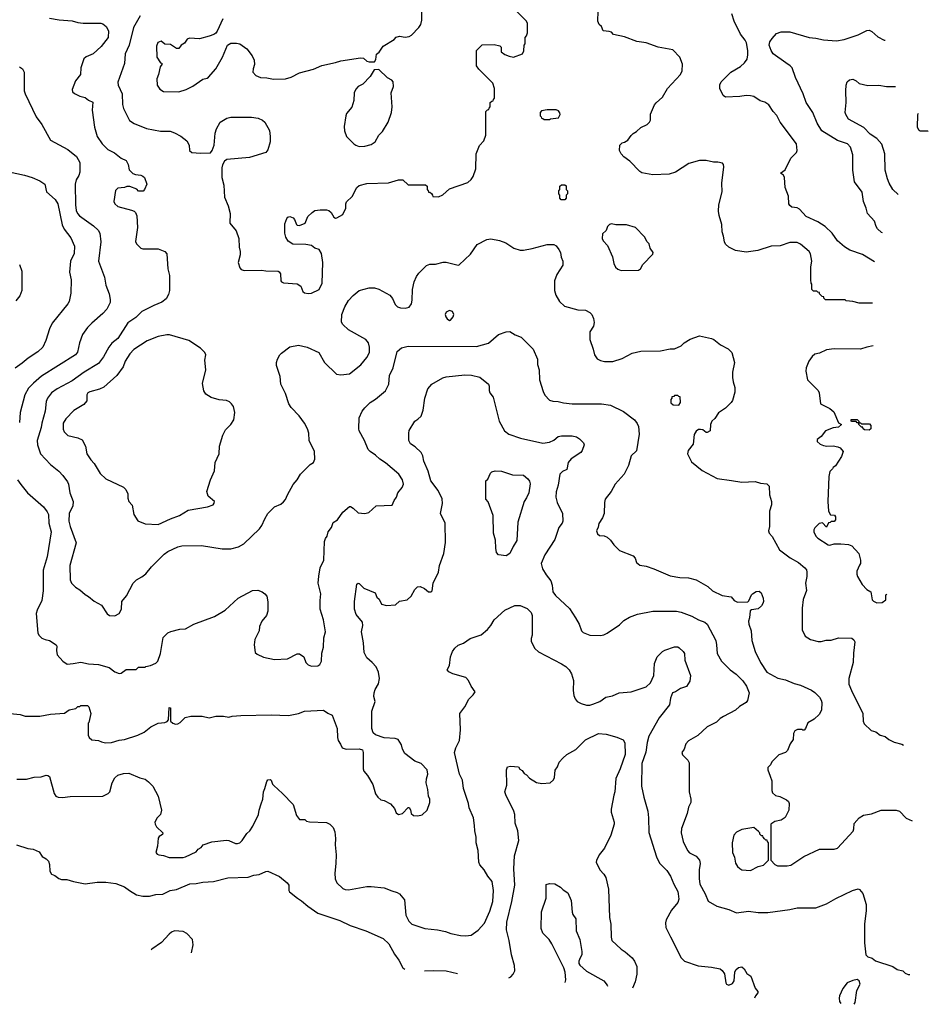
# Model space of a CAD drawing. Extents: x 997028 to 1115134, y 536408 to 618974.
# Tile 421 of 473: x 1104801 to 1113160, y 536408 to 545468. Entities that reach past the tile are written whole.
import ezdxf

# ---------------------------------------------------------------- set-up
doc = ezdxf.new("R2010")
doc.units = 0

msp = doc.modelspace()

# ---------------------------------------------------------------- linework, layer by layer
at = {"layer": '0CON10XD'}
for points in [[(1106265, 544803.8), (1106332.5, 544825), (1106395, 544858), (1106485, 544920), (1106525, 544930), (1106539.5, 544940.5), (1106606.2, 545015), (1106667.1, 545125), (1106713.3, 545235), (1106745, 545252), (1106795, 545252.9), (1106825, 545245.6), (1106891.1, 545201.1), (1106939.2, 545135), (1106956.9, 545095), (1106960, 545055), (1106948, 545015), (1106946.7, 544985), (1106973.3, 544955), (1107015, 544937.5), (1107075, 544932.9), (1107135, 544920), (1107245, 544922.9), (1107299.5, 544940.5), (1107375, 544978.6), (1107505, 545012.5), (1107581.7, 545048.3), (1107707.5, 545075), (1107755, 545090), (1107935, 545118), (1107965, 545113.3), (1107995, 545087.5), (1108015, 545080), (1108065, 545080), (1108077, 545103), (1108085, 545150), (1108109.3, 545170.7), (1108144.2, 545225.8), (1108245, 545286.7), (1108265, 545306.7), (1108295, 545316.2), (1108346.1, 545306.1), (1108385, 545313.8), (1108405, 545326.7), (1108473.3, 545395), (1108491.2, 545425), (1108500, 545465), (1108500, 545625)], [(1105910, 545505), (1105849.5, 545395), (1105809.1, 545235), (1105772.5, 545155), (1105766.5, 545065), (1105704.2, 544894.2), (1105708, 544865), (1105744.2, 544785), (1105747.3, 544687.3), (1105755, 544652.5), (1105812.1, 544542.1), (1105855, 544512), (1105967, 544467), (1106095, 544442.5), (1106185, 544442), (1106225, 544428), (1106285, 544397.5), (1106340, 544355), (1106358.8, 544315), (1106362.5, 544265), (1106385, 544247.5), (1106465, 544238.8), (1106555, 544243.3), (1106573.3, 544265), (1106591.2, 544315), (1106598, 544425), (1106612, 544465), (1106645.6, 544524.4), (1106707.2, 544562.8), (1106745, 544570), (1106935, 544570.5), (1106995, 544561.9), (1107034.4, 544544.4), (1107055.7, 544525.7), (1107098.8, 544448.8), (1107106.9, 544395), (1107104.4, 544345), (1107085, 544270), (1107065, 544246), (1106915, 544201.2), (1106707.3, 544182.7), (1106684.1, 544165.9), (1106665.9, 544134.1), (1106660, 544105), (1106660, 544015), (1106680, 543945), (1106684, 543835), (1106718.8, 543755), (1106738.8, 543685), (1106733.8, 543595), (1106793.3, 543525), (1106815.8, 543455.8), (1106820, 543375), (1106828.8, 543335), (1106830, 543305), (1106811.2, 543235), (1106826.1, 543186.1), (1106839.3, 543169.3), (1106865, 543160), (1107025, 543163.3), (1107065, 543156.7), (1107180, 543155), (1107189.3, 543149.3), (1107199.3, 543129.3), (1107202.5, 543065), (1107210, 543055), (1107227, 543047), (1107355, 543037.5), (1107386.7, 543015), (1107406.4, 542966.4), (1107422.5, 542955), (1107455, 542949.2)], [(1107455, 542949.2), (1107485, 542952.5), (1107555, 542986.2), (1107584.3, 543045), (1107591.2, 543235), (1107577.3, 543317.3), (1107555, 543353.3), (1107516.4, 543366.4), (1107485, 543390), (1107435, 543400), (1107315, 543403.3), (1107270.3, 543430.3), (1107248.3, 543468.3), (1107240, 543505), (1107240.5, 543589.5), (1107259.5, 543640.5), (1107268.8, 543651.2), (1107285, 543656.2), (1107316.1, 543646.1), (1107329.5, 543629.5), (1107346.7, 543585), (1107355, 543576.7), (1107375, 543573.3), (1107427.5, 543595), (1107451.7, 543658.3), (1107492.5, 543695), (1107515, 543711.2), (1107565, 543720), (1107625, 543720), (1107643.6, 543713.6), (1107666.7, 543695), (1107690.7, 543650.7), (1107705, 543642.5), (1107720, 543645), (1107774.1, 543675.9), (1107800, 543735), (1107800, 543775), (1107806.4, 543793.6), (1107859.1, 543840.9), (1107904, 543925), (1107925, 543941.2), (1107995, 543960), (1108195, 543965.7), (1108286.2, 543996.2), (1108325, 543993.3), (1108375, 543950), (1108535, 543950), (1108550, 543935), (1108550, 543905), (1108560, 543895), (1108561.7, 543881.7), (1108575, 543880), (1108588.3, 543868.3), (1108600, 543855), (1108601.7, 543841.7), (1108655, 543837.5), (1108695, 543856.7), (1108755, 543913.3), (1108925, 543970), (1108955, 543997.5), (1108973.3, 544025), (1108996.2, 544095), (1109001.2, 544235), (1109030.8, 544309.2), (1109072.5, 544355), (1109090, 544405), (1109090, 544625), (1109105, 544640), (1109118.3, 544641.7), (1109120, 544655), (1109130, 544665), (1109130, 544705), (1109145, 544720), (1109158.3, 544721.7), (1109160, 544735), (1109170, 544745), (1109170, 544835), (1109152.5, 544885), (1109024.1, 545014.1), (1109004.1, 545044.1), (1109002.5, 545185), (1109055, 545237.5), (1109165, 545240), (1109218.3, 545228.3), (1109230, 545215), (1109231.7, 545171.7), (1109265, 545146.7), (1109305, 545131.2), (1109345, 545123.8), (1109427.5, 545155), (1109439.3, 545180.7), (1109442.5, 545235), (1109450, 545245), (1109450, 545305), (1109465, 545320), (1109473, 545347), (1109472, 545432), (1109463.3, 545455), (1109365, 545552.5)], [(1112647.4, 542860), (1112525, 542860), (1112465, 542876.7), (1112405, 542882.5), (1112395, 542890), (1112215, 542890), (1112200, 542905), (1112198.3, 542918.3), (1112185, 542920), (1112160, 542945), (1112158.3, 542958.3), (1112145, 542960), (1112135, 542970), (1112105, 542970), (1112090, 542985), (1112090, 543035), (1112083, 543043), (1112080, 543075), (1112080, 543195), (1112089.2, 543245), (1112076, 543315), (1112064, 543335), (1111985, 543404), (1111955, 543417.5), (1111885, 543418), (1111797.5, 543387.5), (1111715, 543384.3), (1111592.5, 543345), (1111485, 543329.5), (1111385.4, 543345.4), (1111323.8, 543373.8), (1111295, 543402), (1111284.4, 543425), (1111276.8, 543476.8), (1111264, 543515), (1111260, 543585), (1111235, 543667.5), (1111230, 543705), (1111232.2, 543765), (1111262.9, 543885), (1111261.1, 543965), (1111277.5, 544115), (1111277, 544137), (1111267, 544147), (1111225, 544156.2), (1111183.6, 544156.4), (1111115, 544172.5), (1111055, 544173.1), (1110956.4, 544143.6), (1110834.5, 544065.5), (1110775, 544045.6), (1110625, 544040.6), (1110525, 544059.2), (1110505, 544071.2), (1110415, 544166.2), (1110360, 544205), (1110333.3, 544235), (1110320, 544265), (1110322.5, 544315), (1110342.5, 544335), (1110365, 544341.2), (1110395, 544360), (1110425, 544403.8), (1110445, 544422), (1110475, 544438), (1110516.2, 544475), (1110575, 544504.3), (1110596.2, 544525), (1110603.8, 544545), (1110605, 544600), (1110642, 544685), (1110655.8, 544704.2), (1110714, 544755), (1110762, 544835), (1110880, 544965), (1110896.2, 544996.2), (1110898.8, 545058.8), (1110873.6, 545123.6), (1110811.2, 545191.2), (1110675, 545215.7), (1110565, 545256.2), (1110477.3, 545267.3), (1110365, 545311.2), (1110265, 545333.3), (1110245, 545352.5), (1110225, 545360), (1110170, 545365), (1110152.5, 545405), (1110133.3, 545425), (1110120, 545455), (1110123, 545547)], [(1112664.3, 543241.6), (1112555, 543306.9), (1112438.3, 543348.3), (1112388.3, 543378.3), (1112324, 543435), (1112274.5, 543504.5), (1112212, 543565), (1112145, 543608), (1112035, 543658.6), (1111975, 543724), (1111955, 543736), (1111905, 543743.8), (1111885, 543757.5), (1111876.7, 543775), (1111873.3, 543845), (1111842.5, 543925), (1111837, 544017), (1111828.3, 544038.3), (1111800, 544055), (1111843, 544087), (1111895.6, 544194.4), (1111948.8, 544245), (1111953.8, 544265), (1111948.8, 544325), (1111798, 544525), (1111767.3, 544587.3), (1111734.2, 544624.2), (1111693.8, 544685), (1111655, 544708.8), (1111612.3, 544722.3), (1111555, 544760.8), (1111525, 544768.9), (1111485, 544769.5), (1111425, 544760.6), (1111295, 544756.7), (1111271.7, 544771.7), (1111243.3, 544835), (1111240.7, 544869.3), (1111253.3, 544895), (1111344.2, 544985.8), (1111432.3, 545037.7), (1111469.5, 545070.5), (1111493.9, 545106.1), (1111500, 545145), (1111500, 545185), (1111487.1, 545255), (1111475, 545281.2), (1111432, 545335), (1111373.8, 545455), (1111353.6, 545523.6)], [(1105075, 545482.9), (1105165, 545467.5), (1105285, 545458.8), (1105335, 545443.3), (1105385, 545436.7), (1105546.1, 545436.1), (1105565, 545430), (1105596.7, 545405), (1105618.8, 545365), (1105615.9, 545304.1), (1105549.7, 545220.3), (1105477.5, 545155), (1105412.5, 545127.5), (1105392.5, 545107.5), (1105363.8, 545025), (1105360, 544965), (1105313.8, 544905), (1105283.3, 544825), (1105286.7, 544805), (1105305, 544788.8), (1105355, 544764), (1105405, 544753.3), (1105435, 544727.5), (1105475, 544710), (1105468.6, 544635), (1105489.8, 544479.8)], [(1106669.1, 545475), (1106618.3, 545361.7), (1106605.7, 545344.3), (1106587, 545333), (1106545, 545315.7), (1106455, 545293.5), (1106362.5, 545297.5), (1106341.7, 545288.3), (1106316.4, 545253.6), (1106287, 545233), (1106265, 545202.5), (1106245, 545202.5), (1106189.3, 545239.3), (1106135, 545242.5), (1106101.7, 545271.7), (1106072.7, 545257.3), (1106061.2, 545225), (1106062, 545125), (1106095, 545070), (1106108.3, 545068.3), (1106110, 545055), (1106092.5, 545035), (1106078.8, 544965), (1106063.8, 544925), (1106066.1, 544866.1), (1106090.5, 544830.5), (1106125, 544806.7), (1106265, 544803.8)], [(1112737.3, 543508), (1112730.8, 543510.8), (1112694.1, 543544.1), (1112680, 543565), (1112664, 543614), (1112600, 543685), (1112588.8, 543735), (1112564.2, 543795), (1112551.7, 543881.7), (1112481.2, 543975), (1112467.1, 544085), (1112467.1, 544225), (1112445, 544296.7), (1112416.7, 544325), (1112325, 544358.1), (1112180, 544445), (1112136.4, 544516.4), (1112096.9, 544615), (1112037.4, 544707.4), (1112010, 544785), (1111937.2, 544937.2), (1111907.5, 545025), (1111890, 545045), (1111848.3, 545071.7), (1111732.5, 545155), (1111713.1, 545185), (1111696.9, 545235), (1111701.9, 545265), (1111722.9, 545295), (1111765, 545340), (1111807.3, 545357.3), (1111885, 545355.7), (1112065, 545303.5), (1112125, 545298.5), (1112195, 545281.5), (1112315, 545272.9), (1112385, 545286.4), (1112515, 545328.5), (1112595, 545369.2), (1112615, 545372), (1112639.1, 545359.1), (1112695, 545312), (1112755, 545281.2), (1112764.4, 545279.2)], [(1104800, 545035), (1104825.9, 545015.9), (1104843.3, 544985), (1104843.8, 544815), (1104851.2, 544785), (1104952, 544575), (1105004, 544505), (1105085, 544360), (1105245, 544273.3), (1105325, 544210), (1105355.6, 544155), (1105355.5, 544065), (1105345.3, 544034.7), (1105321.5, 543995), (1105312.9, 543955), (1105315.3, 543765.3), (1105322.2, 543712.2), (1105333.1, 543685), (1105352.1, 543662.1), (1105480.9, 543570.9), (1105522.1, 543532.1), (1105538.6, 543505), (1105546.9, 543425), (1105525.6, 543245), (1105580.3, 543100.3), (1105594.6, 543024.6), (1105624.2, 542945), (1105634.2, 542895), (1105632, 542865), (1105602, 542805), (1105565, 542764), (1105463.8, 542676.2), (1105424.3, 542635), (1105379.7, 542570.3), (1105350.8, 542495), (1105332.1, 542407.9), (1105315.7, 542385), (1105002.7, 542187.3), (1104927.1, 542125), (1104882.6, 542077.4), (1104849.4, 542015), (1104804.4, 541855), (1104798.7, 541761.3)], [(1107925, 544302), (1107975, 544304.2), (1108035, 544320.8), (1108071.2, 544345), (1108104, 544405), (1108139.1, 544440.9), (1108191.2, 544525), (1108222.5, 544615), (1108226.9, 544665), (1108220, 544795), (1108240, 544855), (1108237, 544897), (1108225, 544912.5), (1108184.1, 544934.1), (1108105, 545010), (1108061.7, 545008.3), (1108025.9, 544944.1), (1107957.5, 544875), (1107915.9, 544854.1), (1107895, 544830), (1107878.8, 544795), (1107876.2, 544725), (1107855.9, 544664.1), (1107807.5, 544605), (1107800, 544585), (1107787.5, 544485), (1107790, 544445), (1107807.5, 544395), (1107875, 544326.7), (1107895, 544313.8), (1107925, 544302)], [(1112883.9, 543859), (1112835, 543906.2), (1112798.6, 543965), (1112784.5, 544004.5), (1112762.9, 544085), (1112760.8, 544235), (1112733.2, 544323.2), (1112685, 544374), (1112624, 544415), (1112566.8, 544476.8), (1112425, 544553.8), (1112401.2, 544595), (1112396.2, 544615), (1112404.2, 544705), (1112400, 544815), (1112403.9, 544866.1), (1112413.3, 544895), (1112436.4, 544913.6), (1112465, 544920), (1112495, 544906.7), (1112525, 544882.5), (1112602.3, 544862.3), (1112705, 544867.1), (1112775, 544853.1), (1112857.1, 544853.1)], [(1109675, 544550), (1109685, 544557.5), (1109757.5, 544565), (1109773.8, 544595), (1109771.7, 544611.7), (1109759.5, 544629.5), (1109735, 544640), (1109655, 544640), (1109601.7, 544628.3), (1109590, 544615), (1109590, 544585), (1109600, 544575), (1109601.7, 544561.7), (1109615, 544560), (1109625, 544550), (1109675, 544550)], [(1113160, 544446), (1113155, 544442.5), (1113085, 544442.5), (1113075, 544447.5), (1113062, 544475), (1113062.7, 544597.3), (1113070.2, 544608.9)], [(1105489.8, 544479.8), (1105514.4, 544395), (1105561.2, 544325), (1105613.3, 544275), (1105672.3, 544242.3), (1105735, 544193.8), (1105781.7, 544171.7), (1105800, 544135), (1105808.3, 544088.3), (1105841.7, 544051.7), (1105865, 544042.5), (1105917, 544037), (1105935, 544030), (1105950, 544015), (1105970, 543955), (1105950, 543905), (1105938.3, 543891.7), (1105895, 543890), (1105878.3, 543908.3), (1105813.6, 543933.6), (1105786.4, 543933.6), (1105765, 543923.3), (1105703, 543917), (1105683, 543897), (1105666.2, 543795), (1105675, 543773.3), (1105705, 543748.8), (1105830, 543715), (1105855, 543706.7), (1105867.5, 543695), (1105880, 543665), (1105883.8, 543555), (1105866.4, 543426.4), (1105876.7, 543405), (1105900.5, 543380.5), (1105916.4, 543366.4), (1105935, 543361.2), (1106075, 543360), (1106137.5, 543335), (1106153.3, 543315), (1106163.8, 543175), (1106180, 543115), (1106180, 542975), (1106170.7, 542940.7), (1106149.1, 542900.9), (1106109.7, 542870.3), (1106035, 542839.2), (1105925, 542782), (1105871.1, 542728.9), (1105795, 542680), (1105702.9, 542535), (1105649.4, 542490.6), (1105620, 542455), (1105572.2, 542365), (1105525, 542305.6), (1105394.3, 542225), (1105285, 542144.5), (1105145, 542070.8), (1105093.1, 542035), (1105056.9, 541985), (1105043.7, 541956.3), (1105035.5, 541865), (1105003.3, 541755), (1104998.5, 541715), (1104962.2, 541595), (1104964.4, 541555), (1104991.4, 541475), (1105084.5, 541374.5), (1105162.7, 541312.7), (1105198.8, 541275), (1105242, 541215), (1105250.8, 541195), (1105262.5, 541115), (1105291.9, 541035), (1105290, 540995), (1105256.9, 540925), (1105254.5, 540854.5), (1105265.7, 540805), (1105319.2, 540655), (1105262.5, 540445), (1105264, 540315), (1105278, 540285), (1105315, 540246), (1105355, 540222), (1105405, 540178), (1105435, 540162), (1105485, 540118), (1105552.5, 540082.5), (1105605, 540000), (1105626.1, 539986.1), (1105675, 539982), (1105715, 540003.8), (1105738, 540045), (1105742, 540115), (1105783.2, 540166.8), (1105846.5, 540285), (1105875, 540312.7), (1105925, 540340.4), (1105960.1, 540369.9), (1106015, 540434.2), (1106130.2, 540549.8), (1106165.5, 540574.5), (1106255, 540618.6), (1106293.2, 540626.8), (1106475, 540630.5), (1106665, 540600), (1106745, 540600.8), (1106815, 540618.6), (1106864.5, 540645.5), (1107006.2, 540785), (1107028, 540815), (1107055.7, 540874.3), (1107083.3, 540925), (1107144.1, 540985.9), (1107205, 541010), (1107229.5, 541030.5), (1107247.5, 541052.5), (1107264.1, 541095.9), (1107317.7, 541192.3), (1107353.3, 541235), (1107383.8, 541285), (1107474.3, 541375.7), (1107503.3, 541395), (1107516.1, 541423.9), (1107512, 541495), (1107464, 541595), (1107460, 541665), (1107448, 541705), (1107422, 541755), (1107372.6, 541822.6), (1107299.7, 541899.7), (1107275.8, 541935), (1107245, 542027.5), (1107204, 542115), (1107196.2, 542185), (1107163.8, 542285), (1107163.8, 542315), (1107174, 542345), (1107194.3, 542385.7), (1107208.8, 542401.2), (1107285, 542458.8), (1107365, 542473.3), (1107445, 542456), (1107552.5, 542405), (1107606.7, 542315), (1107715, 542207.5), (1107755, 542200), (1107835, 542208.8), (1107938.3, 542291.7), (1107995, 542360), (1108018, 542405), (1108020, 542455), (1108011.2, 542495), (1107986.7, 542525), (1107825, 542613.3), (1107772.5, 542665), (1107762.5, 542685), (1107763.3, 542755), (1107792, 542825), (1107825.7, 542884.3), (1107868.8, 542931.2), (1107925, 542978), (1108015, 543000), (1108065, 543000), (1108105, 542988), (1108206.7, 542935), (1108231.9, 542901.9), (1108256.8, 542846.8), (1108276.7, 542825), (1108305.7, 542815.7), (1108346.9, 542813.1), (1108385.6, 542824.4), (1108405, 542852.5), (1108412.7, 542887.3), (1108415.8, 542985), (1108429.2, 543055), (1108452, 543105), (1108474, 543135), (1108545, 543206), (1108575, 543220), (1108625, 543220), (1108695.9, 543235.9), (1108725, 543235.8), (1108835, 543210), (1108845, 543212.5), (1108949.5, 543310.5), (1109008.8, 543401.2), (1109097.5, 543445), (1109135, 543451.9), (1109215.5, 543435.5), (1109274.5, 543414.5), (1109346.7, 543365), (1109405, 543347.1), (1109435, 543347.1), (1109515, 543362.5), (1109655, 543400), (1109715, 543400), (1109735, 543387.5), (1109762.3, 543352.3), (1109776, 543325), (1109782.3, 543282.3), (1109796.7, 543245), (1109799.3, 543210.7), (1109742, 543125), (1109720.8, 543065), (1109721.4, 542975), (1109732.5, 542935), (1109765.9, 542875.9), (1109812.3, 542832.3), (1109935, 542800), (1110005, 542796), (1110046.7, 542775), (1110064.4, 542754.4), (1110080.3, 542720.3), (1110087.6, 542682.4), (1110081.1, 542648.9), (1110045.8, 542595), (1110046.2, 542525), (1110077.9, 542437.9), (1110088, 542385), (1110115, 542346.2), (1110145, 542331.2), (1110182.3, 542322.3), (1110257.7, 542322.3), (1110345, 542352), (1110435, 542400), (1110515, 542418.8), (1110695, 542420), (1110785, 542440), (1110825, 542440), (1110885, 542466.2), (1110915, 542496.2), (1110970.5, 542529.5), (1111055, 542560), (1111165, 542536), (1111187.5, 542525), (1111247.7, 542477.7), (1111319.1, 542439.1), (1111354, 542405), (1111377.5, 542315), (1111360, 542225), (1111360, 542175), (1111363.8, 542135), (1111378.8, 542085), (1111379.5, 542040.5), (1111360, 541965), (1111346.7, 541945), (1111295.8, 541894.2), (1111230.3, 541849.7), (1111195, 541800), (1111168.8, 541775), (1111156.7, 541745), (1111152.5, 541685), (1111125, 541668.8), (1111115, 541670), (1111085, 541693.8), (1111065, 541698.8), (1111045, 541696.2), (1111025, 541683.3), (1111007.3, 541652.7), (1110996.6, 541563.4), (1110952, 541505), (1110944.1, 541474.1), (1110980.9, 541400.9), (1111080, 541320), (1111217.6, 541247.6), (1111349.7, 541229.7), (1111445, 541212.9), (1111567.7, 541217.7), (1111615, 541203.3), (1111675, 541197.5), (1111695.9, 541175.9), (1111700, 541095), (1111716.2, 541035), (1111716.2, 541005), (1111700, 540945), (1111700, 540805), (1111691.2, 540765), (1111696.7, 540745), (1111722.3, 540712.3), (1111790.3, 540590.3), (1111887.7, 540517.7), (1111965, 540474), (1112024.2, 540424.2), (1112038.8, 540405), (1112043.8, 540385), (1112043.6, 540343.6), (1112030, 540285), (1112040, 540215), (1112007.3, 540132.7), (1111998.8, 540055), (1112000, 539855), (1112025.9, 539795.9), (1112075, 539766.7), (1112146.1, 539746.1), (1112175, 539746.2), (1112220.5, 539759.5), (1112265, 539760), (1112335, 539780), (1112455, 539776.2), (1112475, 539762.5), (1112483.3, 539745), (1112471.5, 539638.5), (1112468.5, 539555), (1112430, 539405), (1112430, 539355), (1112452.5, 539295), (1112556.2, 539085), (1112560, 539015), (1112568.8, 538988.8), (1112635, 538927.5), (1112675.9, 538915.9), (1112716.4, 538886.4), (1112763.6, 538873.6), (1112797.5, 538845), (1112845, 538820), (1112915, 538802), (1112931.9, 538794.4)], [(1104705, 544068.8), (1104845, 544037.5), (1104915.5, 544015.5), (1104986.8, 543986.8), (1105033.6, 543953.6), (1105046.7, 543885), (1105126, 543815), (1105150.8, 543775), (1105191.1, 543581.1), (1105211.2, 543541.2), (1105271.3, 543461.3), (1105304.2, 543385), (1105303.2, 543316.8), (1105270, 543245), (1105260, 543145), (1105276.2, 543075), (1105272.5, 542952.5), (1105256, 542875), (1105245, 542853.3), (1105099.2, 542675), (1105075.8, 542625), (1105040.8, 542515), (1105012.5, 542455), (1104969.3, 542410.7), (1104878.8, 542355), (1104825, 542306.9), (1104758.1, 542261.9)], [(1109815, 543810), (1109781.7, 543811.7), (1109770, 543825), (1109770, 543855), (1109760, 543865), (1109760, 543895), (1109770, 543905), (1109770, 543935), (1109785, 543947.5), (1109815, 543947.5), (1109828.3, 543938.3), (1109830, 543905), (1109840, 543895), (1109840, 543865), (1109830, 543855), (1109830, 543825), (1109815, 543810)], [(1110335, 543160), (1110495, 543162.5), (1110512.5, 543175), (1110532.5, 543215), (1110625, 543310), (1110627.5, 543325), (1110602.5, 543365), (1110592.5, 543405), (1110573.3, 543425), (1110549.3, 543469.3), (1110467.5, 543557.5), (1110385, 543580), (1110285, 543580), (1110245, 543588.8), (1110226.4, 543583.6), (1110207.5, 543565), (1110195, 543530), (1110163, 543497), (1110160, 543455), (1110167.5, 543435), (1110209.5, 543389.5), (1110256, 543285), (1110265.9, 543225.9), (1110282.7, 543192.7), (1110302.7, 543172.7), (1110335, 543160)], [(1104800, 543215), (1104820, 543155), (1104820, 542975), (1104802.3, 542927.7), (1104765, 542880)], [(1108755, 542701.2), (1108765, 542703.3), (1108788, 542735), (1108794, 542755), (1108782.7, 542782.7), (1108755, 542792), (1108725, 542778), (1108715.8, 542755), (1108720.8, 542735), (1108735, 542716.2), (1108755, 542701.2)], [(1104782, 541235), (1104811.1, 541191.1), (1104873.9, 541113.9), (1105020.8, 540985), (1105055, 540941.2), (1105065.6, 540915), (1105070, 540835), (1105091.4, 540755), (1105054.4, 540525.6), (1105017, 540403), (1105016.1, 540213.9), (1105006.2, 540125), (1104961.1, 540035), (1104953.5, 540005), (1104969.2, 539825), (1104980.9, 539800.9), (1105005, 539778), (1105035, 539764), (1105075, 539756.2), (1105136.4, 539716.4), (1105142.5, 539705), (1105140, 539665), (1105146.7, 539625), (1105196.7, 539565), (1105238.3, 539538.3), (1105294, 539544), (1105365, 539556), (1105435, 539542.5), (1105525, 539536), (1105625, 539506.2), (1105675, 539466.2), (1105715, 539451.2), (1105733.6, 539456.4), (1105781.7, 539488.3), (1105871.7, 539488.3), (1105895, 539510), (1105955, 539510), (1105963, 539517), (1106005, 539526.7), (1106055, 539546.7), (1106073.3, 539565), (1106096.2, 539635), (1106122.5, 539785), (1106165, 539827.5), (1106190.7, 539839.3), (1106275, 539858.8), (1106325, 539864), (1106402.4, 539907.6), (1106593, 539977), (1106692, 540035), (1106810, 540145), (1106944.1, 540215.9), (1106991.2, 540218.8), (1107032.3, 540202.3), (1107055.9, 540185.9), (1107073.6, 540163.6), (1107083, 540113), (1107083.8, 540025), (1107072.7, 539987.3), (1107028, 539935), (1107008.8, 539885), (1107003.8, 539845), (1106964, 539765), (1106958.8, 539715), (1106966.7, 539645), (1106985, 539628.8), (1107045, 539603.8), (1107145, 539580), (1107265, 539585.8), (1107355, 539632), (1107375, 539632), (1107415.6, 539605.6), (1107435, 539553.3), (1107455, 539532), (1107485, 539520), (1107545, 539523.8), (1107563.3, 539535), (1107578, 539565), (1107580.5, 539639.5), (1107596.2, 539695), (1107600.5, 539779.5), (1107614, 539835), (1107596.2, 539945), (1107566.2, 540045), (1107564.2, 540125), (1107572.9, 540185), (1107547.1, 540285), (1107551.9, 540348.1), (1107564.3, 540425), (1107600, 540495), (1107603.9, 540666.1), (1107613.3, 540695), (1107630, 540715), (1107640, 540755), (1107670, 540795), (1107685, 540842.5), (1107725, 540866.2), (1107775, 540936.7), (1107835, 540990), (1107845, 540990), (1107867.5, 540975), (1107915, 540930), (1107975, 540923.8), (1108012.5, 540935), (1108080, 540995), (1108228.3, 541001.7), (1108246.4, 541043.6), (1108268.8, 541075), (1108280, 541115), (1108319.2, 541165), (1108332.5, 541195), (1108324.2, 541235), (1108288, 541288), (1108165, 541392), (1108113.2, 541423.2), (1108075, 541461.2), (1108025, 541494), (1108007.5, 541515), (1107974.3, 541595), (1107923.8, 541685), (1107920, 541705), (1107923.8, 541805), (1107952, 541865), (1107975, 541896), (1108024.5, 541945.5), (1108075, 541978), (1108165.6, 542054.4), (1108196, 542115), (1108204.3, 542195), (1108235.6, 542265), (1108274.5, 542415), (1108315, 542448.6), (1108375.7, 542464.3), (1109005, 542462.5), (1109115, 542493.1), (1109205, 542571.4), (1109275, 542596.7), (1109309.3, 542599.3), (1109358.3, 542568.3), (1109415, 542546.7), (1109526.1, 542436.1), (1109563.3, 542345), (1109563.8, 542295), (1109578.8, 542245), (1109584.3, 542154.3), (1109615.8, 542045.8), (1109632.5, 542012.5), (1109676.4, 541966.4), (1109705, 541956.7), (1109755, 541956.2), (1109805, 541942), (1109885, 541932.9), (1110155, 541932.9), (1110235, 541920), (1110355, 541862), (1110456, 541785), (1110483, 541753), (1110492.5, 541725), (1110500, 541655), (1110475, 541500), (1110426.7, 541455), (1110403, 541367), (1110362, 541285), (1110278, 541195), (1110242.3, 541127.7), (1110186.2, 541055), (1110180, 541025), (1110179.2, 540925), (1110164, 540885), (1110128.3, 540831.7), (1110121.7, 540798.3), (1110106.2, 540765), (1110116, 540736), (1110135, 540722.5), (1110179.3, 540719.3), (1110205, 540706.7), (1110235, 540678.8), (1110265.6, 540635.6), (1110320, 540585), (1110445.6, 540535.6), (1110462, 540515), (1110475, 540473.8), (1110505, 540449.2), (1110565, 540438.6), (1110635.5, 540415.5), (1110785, 540350.8), (1110875, 540334.3), (1110955, 540332.9), (1111025, 540312.9), (1111131.7, 540251.7), (1111175, 540212), (1111265, 540171.2), (1111345, 540157.5), (1111373.6, 540123.6), (1111405, 540110), (1111498.3, 540111.7), (1111508.3, 540121.7), (1111532.5, 540175), (1111544.1, 540185.9), (1111575, 540206.2), (1111605, 540211.2), (1111621.2, 540195), (1111640, 540145), (1111643.3, 540115), (1111638.8, 540095), (1111626.7, 540075), (1111595, 540046.7), (1111532.5, 540037.5), (1111521.7, 540028.3), (1111516.2, 539965), (1111506.1, 539933.9), (1111508.8, 539905), (1111531.4, 539845), (1111535.7, 539755), (1111568.6, 539655), (1111615.5, 539555), (1111674, 539464), (1111775, 539408.6), (1111847.5, 539395), (1111925, 539360), (1111985, 539346), (1112085, 539298), (1112115, 539278.8), (1112158.8, 539235), (1112175, 539207.5), (1112180, 539185), (1112178.8, 539115), (1112156.7, 539075), (1112109.2, 539030.8), (1112050.5, 538999.5), (1112030, 538945), (1112018.3, 538931.7), (1112005, 538930), (1111997.5, 538937.5), (1111956.4, 538936.4), (1111932.5, 538925), (1111920.7, 538899.3), (1111917.5, 538845), (1111890, 538805), (1111865.8, 538744.2), (1111845, 538726.7), (1111786.1, 538703.9), (1111720.7, 538639.3), (1111708.3, 538611.7), (1111682.5, 538587.5), (1111683.3, 538565), (1111706.2, 538506.2), (1111720, 538465), (1111720, 538375), (1111727.5, 538355), (1111755, 538330), (1111795, 538320), (1111855, 538291.2), (1111874.1, 538274.1), (1111880, 538255), (1111876.2, 538195), (1111843.9, 538126.1), (1111805, 538104), (1111748.3, 538091.7), (1111710, 538065), (1111710, 537735), (1111747.5, 537695), (1111773.6, 537683.6), (1111862.3, 537682.3), (1111895, 537689.2), (1112015, 537768), (1112160, 537835), (1112295, 537836.7), (1112323.6, 537846.4), (1112468.8, 538001.2), (1112476.1, 538023.9), (1112478.3, 538071.7), (1112524.5, 538125.5), (1112562.6, 538147.4), (1112637.9, 538162.1), (1112725, 538193.8), (1112865, 538196.2), (1112895, 538186.7), (1112955, 538121.2), (1113013.1, 538098)], [(1106075, 540822), (1106187.5, 540875), (1106270, 540905), (1106352.5, 540955), (1106530, 540985), (1106580, 541005), (1106591.7, 541018.3), (1106592.5, 541035), (1106535.6, 541085.6), (1106523.4, 541126.6), (1106555.6, 541234.4), (1106594.2, 541315.8), (1106600, 541395), (1106636, 541475), (1106640, 541545), (1106668.6, 541645), (1106694.5, 541695.5), (1106744, 541745), (1106772, 541785), (1106780, 541855), (1106767.7, 541907.7), (1106751.2, 541935), (1106731.7, 541951.7), (1106704.3, 541964.3), (1106635, 541971.1), (1106563.4, 541993.4), (1106513.2, 542023.2), (1106494.4, 542054.4), (1106481.9, 542121.9), (1106512.1, 542245), (1106505.5, 542334.5), (1106512.9, 542385), (1106505.8, 542405), (1106465, 542446.9), (1106356.7, 542515), (1106177.9, 542567.9), (1106155, 542569.4), (1106075, 542554.4), (1105975, 542512.2), (1105852.5, 542435), (1105814.3, 542395), (1105770, 542325), (1105753.3, 542275), (1105696, 542195), (1105574.2, 542085.8), (1105535, 542069.2), (1105445, 542045.6), (1105428.8, 542035), (1105420, 542015), (1105417.7, 541962.3), (1105391.1, 541928.9), (1105299.2, 541870.8), (1105224.4, 541795), (1105201.9, 541755), (1105201.7, 541701.7), (1105209.2, 541675), (1105245, 541642.5), (1105335, 541621.9), (1105375, 541603.8), (1105407.5, 541545), (1105418.6, 541475), (1105457, 541417), (1105486.2, 541385), (1105541.7, 541291.7), (1105594.3, 541244.3), (1105755, 541166.7), (1105776.7, 541145), (1105796.1, 541106.1), (1105796.7, 541065), (1105806.4, 541036.4), (1105835, 541000), (1105850, 540915), (1105887, 540857), (1105955, 540830.8), (1106075, 540822)], [(1112653.8, 542468.6), (1112595, 542456), (1112535, 542436.2), (1112295, 542440), (1112225, 542432), (1112158.8, 542401.2), (1112115, 542390), (1112090.5, 542369.5), (1112061.2, 542325), (1112037.5, 542265), (1112032.5, 542235), (1112047.5, 542155), (1112145.9, 542055.9), (1112157.5, 542035), (1112167.5, 541935), (1112255, 541892), (1112289.7, 541859.7), (1112335, 541760), (1112360, 541745), (1112335, 541720), (1112285, 541713.3), (1112213.3, 541685), (1112175.6, 541634.4), (1112137.5, 541605), (1112137, 541587), (1112165, 541561.2), (1112195, 541549.2), (1112226.8, 541543.2), (1112285, 541547.5), (1112328.8, 541538.8), (1112349.2, 541529.2), (1112376.2, 541495), (1112362.3, 541447.7), (1112306.4, 541363.6), (1112283.6, 541346.4), (1112280, 541335), (1112255, 541310), (1112246, 541265), (1112236.2, 541035), (1112242.5, 540945), (1112261.7, 540911.7), (1112298.3, 540908.3), (1112307.5, 540895), (1112307.5, 540865), (1112295, 540850), (1112265, 540850), (1112258.3, 540841.7), (1112241.7, 540838.3), (1112225, 540800), (1112187.5, 540837.5), (1112155, 540832.5), (1112115, 540792.5), (1112106.7, 540775), (1112106.2, 540755), (1112125, 540717.5), (1112145, 540696.7), (1112237.5, 540635), (1112255, 540632.5), (1112295, 540644), (1112355, 540646.2), (1112425, 540640), (1112455, 540626.7), (1112520, 540555), (1112536.2, 540495), (1112536.2, 540465), (1112528.3, 540448.3), (1112502, 540395), (1112502, 540365), (1112508.8, 540345), (1112550.3, 540270.3), (1112595, 540226.2), (1112632.5, 540205), (1112645, 540130), (1112655, 540116.7), (1112685, 540102), (1112735, 540106.7), (1112768.3, 540131.7), (1112770, 540175), (1112779, 540183.4)], [(1104715, 539084), (1104805, 539075.8), (1104851.2, 539061.2), (1104985, 539060), (1105085, 539079.2), (1105213, 539087), (1105255, 539117.5), (1105318.3, 539131.7), (1105335, 539150), (1105355, 539150), (1105365, 539157.5), (1105425, 539157.5), (1105437.5, 539145), (1105456.2, 539085), (1105437, 539003), (1105430, 538995), (1105430, 538885), (1105440, 538865), (1105465, 538842.5), (1105525, 538836.7), (1105552.7, 538822.7), (1105590, 538815), (1105645, 538816.9), (1105715, 538839.2), (1105764.2, 538845.8), (1105887.5, 538885), (1105945, 538913.8), (1106007.7, 538962.3), (1106075, 538996.7), (1106135, 539002.5), (1106158.3, 539011.7), (1106170, 539025), (1106175, 539140), (1106190, 539135), (1106190, 539015), (1106210, 538995), (1106235, 538986.2), (1106255, 538988.8), (1106278.3, 539001.7), (1106323.9, 539046.1), (1106375, 539061.2), (1106479.5, 539059.5), (1106545, 539043.8), (1106605, 539060), (1106675, 539060), (1106725, 539050), (1106755, 539058.8), (1106835, 539067.1), (1107115, 539071.9), (1107273, 539067), (1107365, 539084), (1107420, 539105), (1107595, 539116.2), (1107635, 539087.5), (1107675, 539070), (1107723.3, 538945), (1107723.8, 538865), (1107730, 538835), (1107753.6, 538803.6), (1107767, 538767), (1107805, 538756.7), (1107925, 538760), (1107955, 538750), (1107960, 538725), (1107960, 538575), (1107967.5, 538555), (1108002.3, 538512.3), (1108049.5, 538429.5), (1108074.2, 538345), (1108095, 538313.8), (1108125, 538290), (1108155, 538283.8), (1108211.7, 538251.7), (1108248.7, 538208.7), (1108265, 538171.2), (1108285, 538154.2), (1108322.5, 538165), (1108375, 538220), (1108385, 538220), (1108397, 538197), (1108402.5, 538165), (1108425, 538146.7), (1108465, 538141.2), (1108505, 538151.2), (1108550, 538195), (1108573.6, 538266.4), (1108573.8, 538295), (1108561.2, 538325), (1108556.2, 538385), (1108540, 538445), (1108543.8, 538483.8), (1108556.2, 538525), (1108550, 538565), (1108495, 538623.3), (1108435, 538646.7), (1108345, 538716.2), (1108322, 538755), (1108315, 538796.7), (1108284.3, 538844.3), (1108255, 538855.8), (1108155, 538861.2), (1108075, 538887.5), (1108053.3, 538905), (1108040, 538945), (1108040, 539105), (1108070, 539195), (1108060.5, 539240.5), (1108061.2, 539275), (1108072, 539305), (1108103.2, 539356.8), (1108112.5, 539405), (1108102.5, 539465), (1108079.2, 539515), (1108044, 539555), (1107995.4, 539595.4), (1107970.9, 539645), (1107965.4, 539735), (1107947.1, 539835), (1107957.5, 539895), (1107954.2, 539924.2), (1107897.1, 539995), (1107882.2, 540045), (1107882.2, 540115), (1107903.8, 540275), (1107915, 540283.3), (1107925, 540281.2), (1107968.6, 540238.6), (1108072.5, 540195), (1108087.5, 540155), (1108107.5, 540135), (1108130.7, 540090.7), (1108175, 540077.5), (1108257, 540083), (1108295, 540117.5), (1108365, 540130), (1108403.3, 540165), (1108435, 540226.7), (1108460.3, 540249.7), (1108485, 540254), (1108525.8, 540235.8), (1108563, 540203), (1108587, 540203), (1108597, 540213), (1108604, 540285), (1108652.5, 540385), (1108664, 540445), (1108704.3, 540555), (1108717.3, 540657.3), (1108715.8, 540835), (1108671.4, 540925), (1108692, 541018), (1108688.1, 541058.1), (1108650, 541135), (1108584.1, 541224.1), (1108560, 541315), (1108520, 541405), (1108508.8, 541455), (1108493.8, 541485), (1108439.1, 541539.1), (1108396.1, 541566.1), (1108381.2, 541595), (1108380, 541665), (1108385, 541687.5), (1108435, 541773.8), (1108465, 541792), (1108495, 541821.2), (1108514.3, 541875.7), (1108527.1, 541985), (1108557.3, 542072.7), (1108594.2, 542115.8), (1108695, 542171.4), (1108725, 542181.1), (1108895, 542200.5), (1108958.3, 542198.3), (1109035, 542180), (1109113.3, 542115), (1109120, 542095), (1109120, 542055), (1109127.5, 542035), (1109157.5, 541995), (1109212, 541775), (1109260, 541685), (1109301.2, 541655), (1109408.8, 541618.8), (1109615, 541573.1), (1109675, 541580), (1109715, 541598), (1109755, 541632), (1109785, 541640), (1109885, 541640), (1109925, 541631.2), (1109950.5, 541610.5), (1109986.7, 541575), (1109993.3, 541555), (1109975.9, 541504.1), (1109962.5, 541485), (1109875, 541428.8), (1109846.7, 541395), (1109835, 541330), (1109795, 541312.5), (1109771.2, 541285), (1109755.6, 541185), (1109735.7, 541125), (1109734.3, 541075), (1109747, 541027), (1109796, 540925), (1109798, 540855), (1109792, 540835), (1109761.4, 540795), (1109724, 540685), (1109632, 540545), (1109600, 540465), (1109612, 540415), (1109645, 540358.8), (1109688, 540305), (1109700, 540265), (1109704.5, 540204.5), (1109731.1, 540171.1), (1109859.4, 540049.4), (1109914.2, 539965), (1109947.5, 539905), (1109968.8, 539845), (1109985, 539828.8), (1110045, 539804.2), (1110145, 539802.5), (1110175, 539808), (1110205, 539822), (1110319.1, 539900.9), (1110360.3, 539939.7), (1110410.5, 539969.5), (1110485, 539998.6), (1110624.3, 540025.7), (1110845, 540027.1), (1110885, 540017.5), (1110985, 539978.6), (1111045, 539945.7), (1111105, 539924), (1111125.6, 539905.6), (1111204.2, 539755), (1111212.9, 539715), (1111217.6, 539637.6), (1111256.8, 539566.8), (1111336, 539485), (1111392, 539445), (1111455, 539386), (1111487.5, 539335), (1111510.8, 539275), (1111497.5, 539205), (1111485, 539186.2), (1111422.1, 539147.9), (1111386.7, 539115), (1111275, 539058), (1111245, 539038.8), (1111210, 539005), (1111125, 538962), (1111039.1, 538880.9), (1110955, 538833.3), (1110930, 538805), (1110913.3, 538755), (1110893.3, 538725), (1110897.5, 538705), (1110946.7, 538655), (1110959.3, 538629.3), (1110960, 538365), (1110976.2, 538295), (1110976.2, 538265), (1110955, 538222.5), (1110942, 538165), (1110888.6, 538025), (1110885.7, 537985), (1110906.3, 537906.3), (1110944.3, 537825), (1110963.7, 537803.7), (1111025, 537772.5), (1111055, 537736), (1111062.7, 537705), (1111052.5, 537645), (1111050.9, 537565), (1111058.1, 537515), (1111108, 537425), (1111135, 537356.7), (1111215, 537312), (1111325, 537280.8), (1111395, 537249.2), (1111505, 537265.7), (1111595, 537254.3), (1111685, 537254.3), (1111885, 537281.5), (1111955, 537297.1), (1112125, 537295.7), (1112225, 537332.5), (1112308.7, 537381.3), (1112464.1, 537455.9), (1112515, 537470), (1112526.7, 537465), (1112557.7, 537427.7), (1112587, 537327), (1112587, 537273), (1112573.1, 537145), (1112573.1, 536975), (1112586.7, 536865), (1112603.9, 536843.9), (1112643.6, 536833.6), (1112675, 536810), (1112835, 536757.5), (1112875, 536730), (1112926.1, 536716.1), (1112947.5, 536695), (1112975, 536683.3), (1112991.6, 536683.4)], [(1110865, 541922.5), (1110880, 541945), (1110878.3, 541998.3), (1110865, 542000), (1110855, 542010), (1110825, 542010), (1110818.3, 542001.7), (1110801.7, 541998.3), (1110800, 541985), (1110790, 541975), (1110791.7, 541941.7), (1110813, 541923), (1110865, 541922.5)], [(1112615, 541692.5), (1112573, 541693), (1112560, 541705), (1112558.3, 541718.3), (1112545, 541720), (1112520, 541745), (1112520, 541760), (1112505, 541760), (1112495, 541770), (1112455, 541770), (1112450, 541775), (1112451.7, 541788.3), (1112505, 541790), (1112520, 541775), (1112520, 541760), (1112535, 541760), (1112545, 541750), (1112618.3, 541748.3), (1112630, 541735), (1112630, 541705), (1112615, 541692.5)], [(1109275, 540534.3), (1109205, 540543.8), (1109188, 540565), (1109180, 540605), (1109177.7, 540677.7), (1109160, 540745), (1109156.2, 540905), (1109111.7, 541031.7), (1109090, 541055), (1109090, 541225), (1109108.3, 541241.7), (1109132.5, 541295), (1109145, 541306.7), (1109173.9, 541316.1), (1109235, 541313.8), (1109335, 541280), (1109435, 541277.5), (1109476.7, 541245), (1109491.7, 541221.7), (1109497.7, 541197.7), (1109484.2, 541115), (1109465, 541067.5), (1109442.5, 541035), (1109383.8, 540845), (1109376, 540675), (1109340.3, 540619.7), (1109310.8, 540555), (1109275, 540534.3)], [(1105985.9, 538455.9), (1106026.7, 538415), (1106076.2, 538325), (1106105.7, 538195), (1106096, 538155), (1106064.4, 538125.6), (1106044, 538085), (1106046, 538065), (1106060.9, 538040.9), (1106117.5, 537985), (1106115, 537970), (1106085, 537952.5), (1106074.2, 537935.8), (1106068, 537865), (1106053.3, 537805), (1106065, 537790), (1106082.7, 537782.7), (1106125, 537778.8), (1106175, 537760), (1106305, 537760), (1106325, 537766.7), (1106425, 537812.5), (1106443.6, 537836.4), (1106469.3, 537850.7), (1106490, 537875), (1106567.3, 537902.7), (1106705, 537919.2), (1106725, 537916), (1106785, 537889.2), (1106805, 537887.5), (1106825.5, 537894.5), (1106847.5, 537915), (1106890.9, 537979.1), (1106918.8, 538005), (1106945, 538046.7), (1106998.8, 538155), (1107003.8, 538195), (1107023.3, 538253.3), (1107036.7, 538295), (1107043.3, 538365), (1107057.3, 538392.7), (1107075, 538460), (1107085, 538472.5), (1107105, 538477.5), (1107115, 538470), (1107127.5, 538435), (1107140.5, 538420.5), (1107219.7, 538349.7), (1107316.1, 538246.1), (1107346.7, 538145), (1107375, 538110), (1107425, 538110), (1107440, 538095), (1107467, 538087), (1107625, 538080), (1107655.8, 538065.8), (1107685.9, 538035.9), (1107700, 537995), (1107705.7, 537935), (1107702.2, 537875), (1107711.9, 537785), (1107710.6, 537705), (1107700, 537615), (1107702.3, 537562.3), (1107717.7, 537527.7), (1107774.3, 537474.3), (1107794.3, 537464.3), (1107825, 537460.8), (1107995, 537491.4), (1108035, 537492.9), (1108155, 537480), (1108225, 537451.2), (1108275, 537438), (1108295.5, 537425.5), (1108340.9, 537370.9), (1108355, 537230), (1108382, 537172), (1108410, 537145), (1108527, 537107), (1108645, 537092.5), (1108717.9, 537077.9), (1108768.8, 537058.8), (1108855, 537042.5), (1108905, 537040), (1108953.9, 537046.1), (1109018.3, 537091.7), (1109075.7, 537154.3), (1109127.1, 537265), (1109154.2, 537355), (1109160.8, 537455), (1109149.1, 537539.1), (1109108.3, 537588.3), (1109075, 537646.7), (1109035, 537693.3), (1109024, 537715), (1109020, 537825), (1109000, 537895), (1109000, 537945), (1108987.1, 538005), (1108984.4, 538054.4), (1108976, 538125), (1108935.8, 538215), (1108929.2, 538255), (1108884, 538395), (1108875, 538470), (1108848, 538525), (1108802.1, 538725), (1108813, 538767), (1108846.7, 538835), (1108855.4, 538935), (1108849.2, 539085), (1108897.5, 539145), (1108934.2, 539215), (1108974, 539255), (1108991.2, 539285), (1108954.3, 539334.3), (1108928.8, 539388.8), (1108906.7, 539415), (1108785, 539449.2), (1108747.7, 539467.7), (1108733.3, 539485), (1108753.9, 539526.1), (1108763.8, 539605), (1108783.8, 539655), (1108804.1, 539685.9), (1108835, 539713.3), (1108885, 539730), (1108944.1, 539775.9), (1109045, 539807.5), (1109104.2, 539855.8), (1109136.2, 539895), (1109165, 539946), (1109265, 540033.8), (1109355, 540076.7), (1109405, 540076.7), (1109469.2, 540049.2), (1109506.7, 540015), (1109516.2, 539985), (1109516.2, 539805), (1109506.2, 539775), (1109506.1, 539746.1), (1109540.9, 539680.9), (1109575, 539652), (1109785, 539542.5), (1109825.5, 539515.5), (1109856, 539485), (1109878.7, 539448.7), (1109896.5, 539386.5), (1109893.1, 539295), (1109898.8, 539248.8), (1109910.3, 539220.3), (1109930, 539195), (1109967.5, 539175), (1110015, 539160), (1110045, 539160.8), (1110075, 539171.4), (1110136.7, 539195), (1110192.5, 539235), (1110255, 539248), (1110315, 539276), (1110425, 539283.8), (1110565, 539330), (1110603.3, 539365), (1110636, 539435), (1110640, 539545), (1110664.4, 539605.6), (1110714.4, 539655.6), (1110735, 539668), (1110825, 539696.2), (1110855, 539696.2), (1110869.2, 539689.2), (1110905.9, 539655.9), (1110917.5, 539635), (1110920, 539575), (1110972, 539435), (1110967.3, 539382.7), (1110935, 539332.5), (1110880, 539315), (1110835, 539283.3), (1110807, 539273), (1110788.8, 539225), (1110778, 539165), (1110684.3, 539045.7), (1110590, 538875), (1110575, 538817.5), (1110562.1, 538727.9), (1110523.5, 538625), (1110522.5, 538415), (1110542, 538315), (1110580, 538185), (1110587.1, 538125), (1110589.7, 537989.7), (1110660, 537765), (1110688.3, 537708.3), (1110755, 537640), (1110788.7, 537588.7), (1110817.5, 537515), (1110855.6, 537445.6), (1110860, 537425), (1110864.3, 537375), (1110855.7, 537345), (1110798, 537275), (1110748.8, 537185), (1110742.3, 537157.7), (1110744, 537115), (1110788.1, 537028.1), (1110887.3, 536837.3), (1110915.9, 536805.9), (1111042.6, 536762.6), (1111165, 536751.2), (1111245.3, 536735.3), (1111265, 536719.2), (1111285, 536690), (1111297.1, 536605), (1111305, 536594.3), (1111325, 536585.7), (1111359.1, 536600.9), (1111373.8, 536625), (1111381.2, 536705), (1111388.8, 536725), (1111415, 536746.2), (1111445, 536752.5), (1111467.5, 536735), (1111490.7, 536690.7), (1111528.3, 536668.3), (1111568.3, 536558.3), (1111592.5, 536525), (1111592.5, 536515), (1111570, 536485), (1111561.9, 536466.1)], [(1109301, 536652.4), (1109319.1, 536660.9), (1109342, 536685), (1109356, 536715), (1109354.2, 536765), (1109324.4, 536865), (1109305.5, 536995.5), (1109280, 537095), (1109282.2, 537165), (1109329.1, 537355), (1109356.8, 537505), (1109346.8, 537655), (1109354.5, 537775), (1109394.4, 537915), (1109383.1, 538005), (1109360.8, 538075), (1109357.5, 538155), (1109348, 538185), (1109272, 538335), (1109263.8, 538365), (1109283.3, 538425), (1109280, 538565), (1109290, 538595), (1109315, 538600), (1109390, 538595), (1109403.6, 538573.6), (1109425, 538560), (1109443.6, 538533.6), (1109465, 538520), (1109490.7, 538490.7), (1109555, 538450), (1109605, 538440), (1109680, 538445), (1109712.5, 538475), (1109720, 538495), (1109726.4, 538563.6), (1109750, 538595), (1109763.3, 538635), (1109797.3, 538672.7), (1109835, 538708), (1109917, 538753), (1110005, 538842), (1110125, 538899.2), (1110195, 538894.3), (1110295.4, 538865.4), (1110351.7, 538841.7), (1110369.2, 538815), (1110371.7, 538708.3), (1110324.4, 538575.6), (1110284, 538485), (1110277.5, 538365), (1110267.1, 538332.9), (1110244, 538205), (1110243.8, 538175), (1110271.2, 538085), (1110268.8, 538065), (1110238.1, 537965), (1110182, 537845), (1110132, 537785), (1110107.7, 537732.3), (1110106, 537715), (1110138, 537645), (1110176.2, 537605), (1110194.2, 537574.2), (1110219.2, 537469.2), (1110227.3, 537207.3), (1110239.2, 537145), (1110243.8, 537025), (1110250, 536995), (1110333.3, 536915), (1110371.7, 536891.7), (1110437, 536837), (1110458, 536805), (1110478.8, 536755), (1110479.2, 536685), (1110464.3, 536615.7), (1110438.9, 536557.6)], [(1104775, 538480), (1104865, 538480), (1104935, 538500), (1104997.7, 538502.3), (1105045, 538516.2), (1105060, 538515), (1105076.7, 538505), (1105117, 538347), (1105134.6, 538324.6), (1105155, 538314.4), (1105195, 538310.5), (1105265, 538320.6), (1105565, 538324), (1105615, 538348.8), (1105631.2, 538365), (1105650.6, 538445), (1105676.4, 538493.6), (1105705, 538515.8), (1105755, 538532.5), (1105805, 538536), (1105905, 538491.2), (1105955, 538480), (1105985.9, 538455.9)], [(1111525, 537641.2), (1111595, 537676.7), (1111645, 537690), (1111690, 537735), (1111690, 537895), (1111680, 537905), (1111678.3, 537918.3), (1111665, 537920), (1111651.7, 537931.7), (1111640, 537945), (1111638.3, 537958.3), (1111625, 537960), (1111610, 537975), (1111610, 537985), (1111599.3, 537999.3), (1111555, 538036.7), (1111445, 538018), (1111395, 537993.3), (1111370, 537965), (1111356.7, 537895), (1111358.8, 537805), (1111376.4, 537763.6), (1111387.7, 537707.7), (1111406, 537676), (1111425, 537656.7), (1111446.1, 537646.1), (1111525, 537641.2)], [(1104772.5, 537875), (1104875, 537840.8), (1104925, 537835.8), (1104981.7, 537811.7), (1105007, 537767), (1105045, 537746.7), (1105066.2, 537725), (1105076.2, 537695), (1105078.8, 537635), (1105095, 537606.7), (1105125, 537593.3), (1105160, 537565), (1105185, 537556.7), (1105235, 537556.2), (1105295, 537537.5), (1105405, 537517.5), (1105515, 537532.9), (1105595, 537532.9), (1105685, 537519.2), (1105765, 537490.8), (1105810, 537455), (1105876.8, 537416.8), (1105935, 537402.5), (1105995, 537402.5), (1106055, 537420), (1106117.3, 537422.7), (1106185, 537456.2), (1106245, 537464), (1106365, 537515.8), (1106425, 537520), (1106485, 537532.9), (1106583, 537537), (1106715, 537572.9), (1106903, 537577), (1106955, 537596), (1107005, 537604), (1107065, 537632), (1107085, 537634), (1107190, 537585), (1107263.3, 537525), (1107276.2, 537505), (1107276.4, 537456.4), (1107282.7, 537442.7), (1107356.2, 537385), (1107395, 537362), (1107451.7, 537311.7), (1107545, 537247.1), (1107745, 537178.6), (1107840, 537135), (1107986.7, 537085), (1108143.6, 537013.6), (1108196.1, 536966.1), (1108248.9, 536868.9), (1108290, 536815), (1108325.6, 536745.6), (1108343.7, 536732.1)], [(1109818.7, 536609.3), (1109824.4, 536635), (1109820, 536705), (1109808, 536745), (1109698, 536965), (1109673.3, 537005), (1109614.2, 537064.2), (1109600, 537105), (1109600.5, 537259.5), (1109643.3, 537385), (1109645, 537510), (1109675, 537520), (1109725, 537516.7), (1109775, 537486.2), (1109800.9, 537460.9), (1109843.9, 537433.9), (1109876, 537365), (1109883.8, 537255), (1109890, 537235), (1109916.2, 537195), (1109920, 537085), (1109952.9, 537005), (1109971.8, 536895), (1109971.1, 536865), (1109957.5, 536835), (1109946, 536805), (1109946.2, 536785), (1109955, 536770), (1110014.3, 536714.3), (1110175.8, 536625.8), (1110205.7, 536585.7), (1110207.6, 536576.9)], [(1106382.7, 536883.3), (1106396.1, 536956.1), (1106390, 537005), (1106339.5, 537059.5), (1106305, 537078.8), (1106225, 537083.3), (1106196.4, 537073.6), (1106175, 537053.3), (1106105, 536976.2), (1106015.5, 536914.5), (1106011.7, 536910.7)], [(1108524.3, 536717.1), (1108605, 536720.5), (1108725, 536716.7), (1108827.7, 536691.8)], [(1112479.5, 536408.5), (1112487.1, 536425), (1112503.8, 536535), (1112533.8, 536595), (1112523.3, 536625), (1112505, 536636.7), (1112465, 536628.8), (1112413.3, 536605), (1112375, 536553.3), (1112344, 536485), (1112340, 536465), (1112344, 536435), (1112354.8, 536416.3)]]:
    msp.add_lwpolyline(points, dxfattribs=at)

doc.saveas('drawing.dxf')
